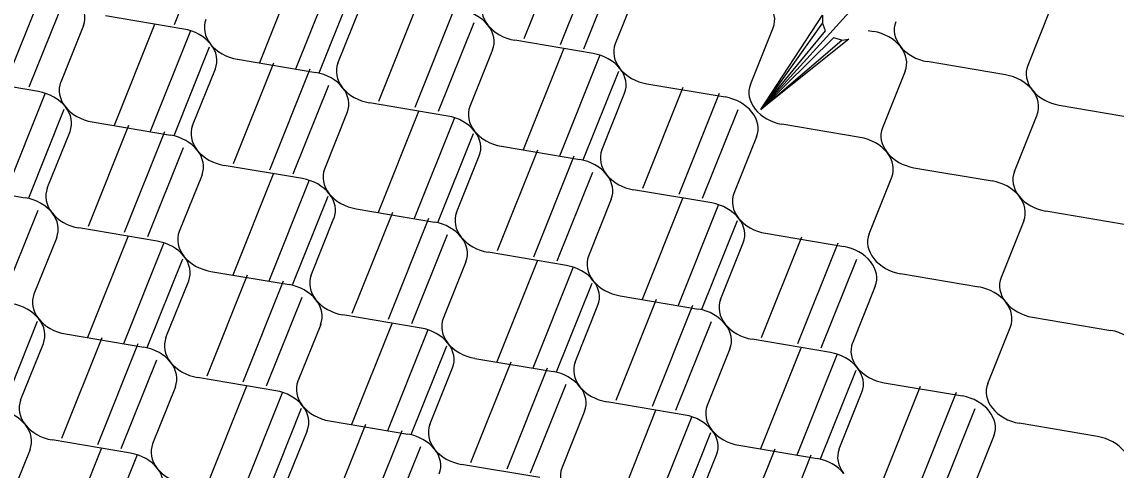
# Model space of a CAD drawing. Extents: x 638850 to 644908, y 297188 to 298900.
# Drawn here: x 639177.02 to 639224.78, y 298352.6 to 298372.14 of the extents above; entities that cross this region are included whole.
import ezdxf

# ---------------------------------------------------------------- set-up
doc = ezdxf.new("R2010")
doc.units = 0
doc.layers.add('1', color=7, linetype='Continuous')
doc.layers.add('2', color=7, linetype='Continuous')

msp = doc.modelspace()

# ---------------------------------------------------------------- linework, layer by layer
at = {"layer": '1'}
msp.add_line((639209.276, 298368.32), (639231.985, 298393.3), dxfattribs=at)
msp.add_lwpolyline([(639212.807, 298371.343), (639212.445, 298371.441), (639209.276, 298368.319), (639212.807, 298371.343), (639213.116, 298371.382), (639209.276, 298368.319), (639212.098, 298371.751), (639211.963, 298372.093), (639209.276, 298368.319), (639211.968, 298372.426), (639211.963, 298372.093)], dxfattribs=at)
at = {"layer": '2'}
for p, q in [((639185.22, 298375.884), (639183.671, 298372.015)), ((639200.695, 298375.796), (639198.935, 298371.398)), ((639202.271, 298375.532), (639200.51, 298371.131)), ((639189.146, 298374.744), (639187.386, 298370.346)), ((639203.085, 298374.822), (639201.536, 298370.953)), ((639190.723, 298374.48), (639188.961, 298370.08)), ((639178.064, 298373.869), (639176.302, 298369.468)), ((639191.536, 298373.77), (639189.987, 298369.901)), ((639203.911, 298373.649), (639202.918, 298371.174)), ((639178.877, 298373.159), (639177.328, 298369.289)), ((639190.814, 298370.343), (639191.807, 298372.817)), ((639194.352, 298373.068), (639192.591, 298368.67)), ((639195.928, 298372.805), (639194.167, 298368.404)), ((639184.088, 298371.823), (639180.67, 298372.401)), ((639221.918, 298372.714), (639220.925, 298370.239)), ((639179.703, 298371.986), (639178.711, 298369.511)), ((639182.803, 298372.016), (639181.043, 298367.618)), ((639196.741, 298372.094), (639195.193, 298368.225)), ((639208.819, 298369.408), (639209.812, 298371.883)), ((639209.812, 298371.883), (639209.813, 298371.883)), ((639184.379, 298371.753), (639182.618, 298367.352)), ((639201.952, 298370.759), (639198.534, 298371.337)), ((639213.964, 298371.76), (639214.196, 298371.72)), ((639214.196, 298371.72), (639214.197, 298371.72)), ((639185.193, 298371.042), (639183.644, 298367.173)), ((639197.568, 298370.921), (639196.575, 298368.447)), ((639200.667, 298370.952), (639198.907, 298366.554)), ((639186.43, 298370.505), (639189.848, 298369.927)), ((639202.244, 298370.688), (639200.482, 298366.288)), ((639219.959, 298369.824), (639216.541, 298370.404)), ((639184.471, 298367.615), (639185.464, 298370.09)), ((639188.008, 298370.341), (639186.248, 298365.943)), ((639189.584, 298370.077), (639187.823, 298365.677)), ((639203.057, 298369.978), (639201.508, 298366.109)), ((639215.574, 298369.986), (639214.581, 298367.512)), ((639215.574, 298369.988), (639215.574, 298369.986)), ((639177.745, 298369.096), (639174.326, 298369.674)), ((639204.294, 298369.441), (639207.713, 298368.863)), ((639208.82, 298369.408), (639208.819, 298369.408)), ((639178.036, 298369.025), (639176.275, 298364.625)), ((639190.398, 298369.367), (639188.849, 298365.498)), ((639202.335, 298366.551), (639203.328, 298369.025)), ((639205.875, 298369.278), (639204.115, 298364.88)), ((639207.452, 298369.014), (639205.69, 298364.613)), ((639195.609, 298368.031), (639192.19, 298368.609)), ((639222.3, 298368.508), (639225.719, 298367.93)), ((639178.849, 298368.315), (639177.301, 298364.446)), ((639191.224, 298368.194), (639190.232, 298365.719)), ((639194.324, 298368.225), (639192.564, 298363.827)), ((639208.265, 298368.304), (639206.716, 298364.434)), ((639220.341, 298365.618), (639221.334, 298368.092)), ((639181.665, 298367.613), (639179.905, 298363.215)), ((639180.087, 298367.778), (639183.505, 298367.2)), ((639195.9, 298367.961), (639194.139, 298363.56)), ((639210.198, 298367.676), (639210.197, 298367.676)), ((639213.615, 298367.096), (639210.198, 298367.676)), ((639214.581, 298367.512), (639214.581, 298367.513)), ((639178.128, 298364.888), (639179.121, 298367.362)), ((639183.241, 298367.35), (639181.48, 298362.949)), ((639196.714, 298367.25), (639195.165, 298363.381)), ((639209.089, 298367.132), (639208.099, 298364.656)), ((639213.615, 298367.097), (639213.615, 298367.096)), ((639184.054, 298366.639), (639182.506, 298362.77)), ((639199.532, 298366.55), (639197.772, 298362.152)), ((639197.951, 298366.714), (639201.369, 298366.135)), ((639195.992, 298363.823), (639196.986, 298366.3)), ((639201.108, 298366.287), (639199.347, 298361.886)), ((639189.265, 298365.304), (639185.847, 298365.882)), ((639201.922, 298365.576), (639200.373, 298361.707)), ((639215.957, 298365.78), (639219.375, 298365.202)), ((639184.881, 298365.466), (639183.888, 298362.992)), ((639187.981, 298365.499), (639186.221, 298361.101)), ((639189.558, 298365.236), (639187.796, 298360.835)), ((639213.998, 298362.89), (639214.991, 298365.365)), ((639173.743, 298365.05), (639177.162, 298364.472)), ((639207.131, 298364.242), (639203.714, 298364.819)), ((639190.371, 298364.525), (639188.822, 298360.656)), ((639202.746, 298364.404), (639201.755, 298361.929)), ((639205.848, 298364.434), (639204.087, 298360.036)), ((639207.424, 298364.17), (639205.663, 298359.77)), ((639177.711, 298363.912), (639176.163, 298360.043)), ((639193.189, 298363.823), (639191.428, 298359.425)), ((639191.608, 298363.988), (639195.027, 298363.41)), ((639225.138, 298363.305), (639221.72, 298363.886)), ((639189.649, 298361.098), (639190.642, 298363.573)), ((639194.765, 298363.559), (639193.004, 298359.158)), ((639208.237, 298363.46), (639206.689, 298359.591)), ((639220.753, 298363.468), (639219.76, 298360.994)), ((639178.538, 298362.741), (639177.545, 298360.264)), ((639182.922, 298362.576), (639179.504, 298363.155)), ((639181.638, 298362.772), (639179.878, 298358.374)), ((639195.578, 298362.849), (639194.03, 298358.979)), ((639211.053, 298362.758), (639209.293, 298358.36)), ((639209.475, 298362.923), (639212.893, 298362.345)), ((639183.214, 298362.508), (639181.453, 298358.107)), ((639207.516, 298360.033), (639208.509, 298362.507)), ((639212.629, 298362.495), (639210.868, 298358.094)), ((639184.028, 298361.798), (639182.479, 298357.928)), ((639200.787, 298361.514), (639197.371, 298362.091)), ((639213.443, 298361.784), (639211.894, 298357.915)), ((639196.403, 298361.677), (639195.412, 298359.201)), ((639199.504, 298361.706), (639197.744, 298357.309)), ((639201.081, 298361.443), (639199.319, 298357.042)), ((639183.306, 298358.371), (639184.299, 298360.845)), ((639186.845, 298361.095), (639185.085, 298356.697)), ((639185.265, 298361.261), (639188.683, 298360.683)), ((639188.422, 298360.832), (639186.66, 298356.431)), ((639218.794, 298360.578), (639215.377, 298361.158)), ((639201.894, 298360.732), (639200.345, 298356.863)), ((639214.269, 298360.611), (639213.276, 298358.137)), ((639189.235, 298360.121), (639187.686, 298356.252)), ((639204.709, 298360.031), (639202.949, 298355.633)), ((639203.131, 298360.195), (639206.55, 298359.617)), ((639201.172, 298357.305), (639202.165, 298359.78)), ((639206.286, 298359.767), (639204.524, 298355.367)), ((639177.684, 298359.07), (639176.136, 298355.201)), ((639190.061, 298358.948), (639189.069, 298356.474)), ((639194.446, 298358.786), (639191.027, 298359.364)), ((639193.161, 298358.979), (639191.401, 298354.581)), ((639207.099, 298359.057), (639205.551, 298355.188)), ((639221.136, 298359.262), (639224.554, 298358.684)), ((639178.922, 298358.533), (639182.34, 298357.955)), ((639194.737, 298358.715), (639192.976, 298354.315)), ((639219.177, 298356.372), (639220.17, 298358.847)), ((639176.963, 298355.643), (639177.955, 298358.118)), ((639180.502, 298358.368), (639178.742, 298353.97)), ((639182.078, 298358.104), (639180.317, 298353.703)), ((639195.551, 298358.005), (639194.002, 298354.136)), ((639212.31, 298357.721), (639208.892, 298358.3)), ((639196.788, 298357.468), (639200.206, 298356.89)), ((639207.927, 298357.886), (639206.933, 298355.409)), ((639211.026, 298357.917), (639209.266, 298353.519)), ((639212.602, 298357.653), (639210.841, 298353.252)), ((639182.892, 298357.394), (639181.343, 298353.525)), ((639194.829, 298354.578), (639195.822, 298357.052)), ((639198.367, 298357.306), (639196.607, 298352.908)), ((639199.943, 298357.042), (639198.182, 298352.641)), ((639188.103, 298356.058), (639184.684, 298356.636)), ((639213.416, 298356.943), (639211.867, 298353.073)), ((639183.718, 298356.221), (639182.725, 298353.746)), ((639186.817, 298356.252), (639185.057, 298351.854)), ((639200.757, 298356.331), (639199.208, 298352.462)), ((639216.231, 298356.241), (639214.471, 298351.843)), ((639214.653, 298356.406), (639218.071, 298355.828)), ((639188.394, 298355.988), (639186.632, 298351.587)), ((639205.968, 298354.996), (639202.549, 298355.574)), ((639212.694, 298353.516), (639213.687, 298355.99)), ((639217.808, 298355.977), (639216.046, 298351.577)), ((639189.207, 298355.277), (639187.659, 298351.408)), ((639201.583, 298355.159), (639200.59, 298352.684)), ((639204.683, 298355.189), (639202.922, 298350.791)), ((639218.621, 298355.267), (639217.072, 298351.398)), ((639190.445, 298354.74), (639193.863, 298354.162)), ((639206.259, 298354.926), (639204.498, 298350.525)), ((639223.973, 298354.06), (639220.556, 298354.64)), ((639188.486, 298351.85), (639189.479, 298354.327)), ((639192.024, 298354.578), (639190.263, 298350.18)), ((639193.6, 298354.314), (639191.839, 298349.914)), ((639207.072, 298354.215), (639205.524, 298350.346)), ((639181.759, 298353.331), (639178.341, 298353.909)), ((639208.31, 298353.678), (639211.728, 298353.1)), ((639219.447, 298354.094), (639218.455, 298351.62)), ((639177.375, 298353.493), (639176.382, 298351.019)), ((639180.475, 298353.526), (639178.715, 298349.128)), ((639182.051, 298353.262), (639180.29, 298348.862)), ((639194.413, 298353.604), (639192.865, 298349.735)), ((639206.351, 298350.788), (639207.344, 298353.263)), ((639209.888, 298353.514), (639208.128, 298349.116)), ((639211.464, 298353.25), (639209.703, 298348.849)), ((639199.624, 298352.269), (639196.206, 298352.847))]:
    msp.add_line(p, q, dxfattribs=at)
for centre, start_param, end_param in [((639178.197, 298372.5), 3.045062, 3.936083), ((639198.663, 298372.555), 6.186654, 7.077676), ((639208.307, 298372.398), 3.045062, 3.936083), ((639196.062, 298371.436), 3.936083, 4.827105), ((639183.958, 298370.605), 3.936083, 4.827105), ((639186.559, 298371.723), 6.186654, 7.077676), ((639198.663, 298372.555), 0.794491, 1.685512), ((639196.062, 298371.436), 3.045062, 3.936083), ((639216.669, 298371.621), 6.186654, 7.077676), ((639214.068, 298370.502), 3.936083, 4.827105), ((639183.958, 298370.605), 3.045062, 3.936083), ((639186.559, 298371.723), 0.794491, 1.685512), ((639204.425, 298370.659), 6.186654, 7.077676), ((639214.068, 298370.502), 3.045062, 3.936083), ((639216.669, 298371.621), 0.794491, 1.685512), ((639201.823, 298369.541), 3.936083, 4.827105), ((639189.719, 298368.709), 3.936083, 4.827105), ((639192.32, 298369.828), 6.186654, 7.077676), ((639201.823, 298369.541), 3.045062, 3.936083), ((639204.425, 298370.659), 0.794491, 1.685512), ((639222.43, 298369.726), 6.186654, 7.077676), ((639180.216, 298368.996), 6.186654, 7.077676), ((639210.326, 298368.894), 6.186654, 7.077676), ((639219.829, 298368.607), 3.936083, 4.827105), ((639177.614, 298367.877), 3.936083, 4.827105), ((639189.719, 298368.709), 3.045062, 3.936083), ((639192.32, 298369.828), 0.794491, 1.685512), ((639219.829, 298368.607), 3.045062, 3.936083), ((639222.43, 298369.726), 0.794491, 1.685512), ((639198.081, 298367.932), 6.186654, 7.077676), ((639207.584, 298367.645), 3.936083, 4.827105), ((639177.614, 298367.877), 3.045062, 3.936083), ((639180.216, 298368.996), 0.794491, 1.685512), ((639195.48, 298366.814), 3.936083, 4.827105), ((639207.584, 298367.645), 3.045062, 3.936083), ((639210.326, 298368.894), 0.794491, 1.685512), ((639185.977, 298367.1), 6.186654, 7.077676), ((639216.087, 298366.998), 6.186654, 7.077676), ((639183.375, 298365.982), 3.936083, 4.827105), ((639195.48, 298366.814), 3.045062, 3.936083), ((639198.081, 298367.932), 0.794491, 1.685512), ((639213.485, 298365.88), 3.936083, 4.827105), ((639185.977, 298367.1), 0.794491, 1.685512), ((639183.375, 298365.982), 3.045062, 3.936083), ((639203.842, 298366.037), 6.186654, 7.077676), ((639201.241, 298364.918), 3.936083, 4.827105), ((639213.485, 298365.88), 3.045062, 3.936083), ((639216.087, 298366.998), 0.794491, 1.685512), ((639191.738, 298365.205), 6.186654, 7.077676), ((639221.848, 298365.103), 6.186654, 7.077676), ((639189.137, 298364.086), 3.936083, 4.827105), ((639201.241, 298364.918), 3.045062, 3.936083), ((639203.842, 298366.037), 0.794491, 1.685512), ((639219.247, 298363.984), 3.936083, 4.827105), ((639179.634, 298364.373), 6.186654, 7.077676), ((639189.137, 298364.086), 3.045062, 3.936083), ((639191.738, 298365.205), 0.794491, 1.685512), ((639209.603, 298364.141), 6.186654, 7.077676), ((639177.032, 298363.255), 3.936083, 4.827105), ((639207.002, 298363.023), 3.936083, 4.827105), ((639219.247, 298363.984), 3.045062, 3.936083), ((639221.848, 298365.103), 0.794491, 1.685512), ((639177.032, 298363.255), 3.045062, 3.936083), ((639179.634, 298364.373), 0.794491, 1.685512), ((639197.499, 298363.309), 6.186654, 7.077676), ((639194.898, 298362.191), 3.936083, 4.827105), ((639207.002, 298363.023), 3.045062, 3.936083), ((639209.603, 298364.141), 0.794491, 1.685512), ((639185.395, 298362.478), 6.186654, 7.077676), ((639194.898, 298362.191), 3.045062, 3.936083), ((639197.499, 298363.309), 0.794491, 1.685512), ((639215.505, 298362.375), 6.186654, 7.077676), ((639182.793, 298361.359), 3.936083, 4.827105), ((639212.763, 298361.127), 3.936083, 4.827105), ((639182.793, 298361.359), 3.045062, 3.936083), ((639185.395, 298362.478), 0.794491, 1.685512), ((639203.26, 298361.414), 6.186654, 7.077676), ((639215.505, 298362.375), 0.794491, 1.685512), ((639200.659, 298360.295), 3.936083, 4.827105), ((639212.763, 298361.127), 3.045062, 3.936083), ((639191.156, 298360.582), 6.186654, 7.077676), ((639200.659, 298360.295), 3.045062, 3.936083), ((639203.26, 298361.414), 0.794491, 1.685512), ((639221.266, 298360.48), 6.186654, 7.077676), ((639188.554, 298359.464), 3.936083, 4.827105), ((639218.664, 298359.361), 3.936083, 4.827105), ((639176.45, 298358.632), 3.936083, 4.827105), ((639179.052, 298359.751), 6.186654, 7.077676), ((639191.156, 298360.582), 0.794491, 1.685512), ((639188.554, 298359.464), 3.045062, 3.936083), ((639209.021, 298359.518), 6.186654, 7.077676), ((639218.664, 298359.361), 3.045062, 3.936083), ((639221.266, 298360.48), 0.794491, 1.685512), ((639206.42, 298358.4), 3.936083, 4.827105), ((639176.45, 298358.632), 3.045062, 3.936083), ((639179.052, 298359.751), 0.794491, 1.685512), ((639196.917, 298358.687), 6.186654, 7.077676), ((639206.42, 298358.4), 3.045062, 3.936083), ((639209.021, 298359.518), 0.794491, 1.685512), ((639194.315, 298357.568), 3.936083, 4.827105), ((639224.425, 298357.466), 3.936083, 4.827105), ((639182.211, 298356.737), 3.936083, 4.827105), ((639184.813, 298357.855), 6.186654, 7.077676), ((639194.315, 298357.568), 3.045062, 3.936083), ((639196.917, 298358.687), 0.794491, 1.685512), ((639214.782, 298357.623), 6.186654, 7.077676), ((639212.181, 298356.504), 3.936083, 4.827105), ((639182.211, 298356.737), 3.045062, 3.936083), ((639184.813, 298357.855), 0.794491, 1.685512), ((639202.678, 298356.791), 6.186654, 7.077676), ((639212.181, 298356.504), 3.045062, 3.936083), ((639214.782, 298357.623), 0.794491, 1.685512), ((639200.077, 298355.673), 3.936083, 4.827105), ((639187.972, 298354.841), 3.936083, 4.827105), ((639190.574, 298355.96), 6.186654, 7.077676), ((639202.678, 298356.791), 0.794491, 1.685512), ((639200.077, 298355.673), 3.045062, 3.936083), ((639220.684, 298355.857), 6.186654, 7.077676), ((639178.47, 298355.128), 6.186654, 7.077676), ((639217.942, 298354.609), 3.936083, 4.827105), ((639175.868, 298354.009), 3.936083, 4.827105), ((639187.972, 298354.841), 3.045062, 3.936083), ((639190.574, 298355.96), 0.794491, 1.685512), ((639208.439, 298354.896), 6.186654, 7.077676), ((639217.942, 298354.609), 3.045062, 3.936083), ((639220.684, 298355.857), 0.794491, 1.685512), ((639205.838, 298353.777), 3.936083, 4.827105), ((639175.868, 298354.009), 3.045062, 3.936083), ((639178.47, 298355.128), 0.794491, 1.685512), ((639193.733, 298352.946), 3.936083, 4.827105), ((639196.335, 298354.064), 6.186654, 7.077676), ((639205.838, 298353.777), 3.045062, 3.936083), ((639208.439, 298354.896), 0.794491, 1.685512), ((639184.231, 298353.232), 6.186654, 7.077676), ((639223.843, 298352.843), 3.936083, 4.827105), ((639181.629, 298352.114), 3.936083, 4.827105), ((639193.733, 298352.946), 3.045062, 3.936083), ((639196.335, 298354.064), 0.794491, 1.685512), ((639214.2, 298353), 6.186654, 7.077676), ((639202.096, 298352.169), 6.186654, 7.077676), ((639211.599, 298351.882), 3.936083, 4.827105), ((639181.629, 298352.114), 3.045062, 3.936083), ((639184.231, 298353.232), 0.794491, 1.685512)]:
    msp.add_ellipse(centre, major_axis=(-1.543, 0.403), ratio=0.764477, start_param=start_param, end_param=end_param, dxfattribs=at)

doc.saveas('drawing.dxf')
